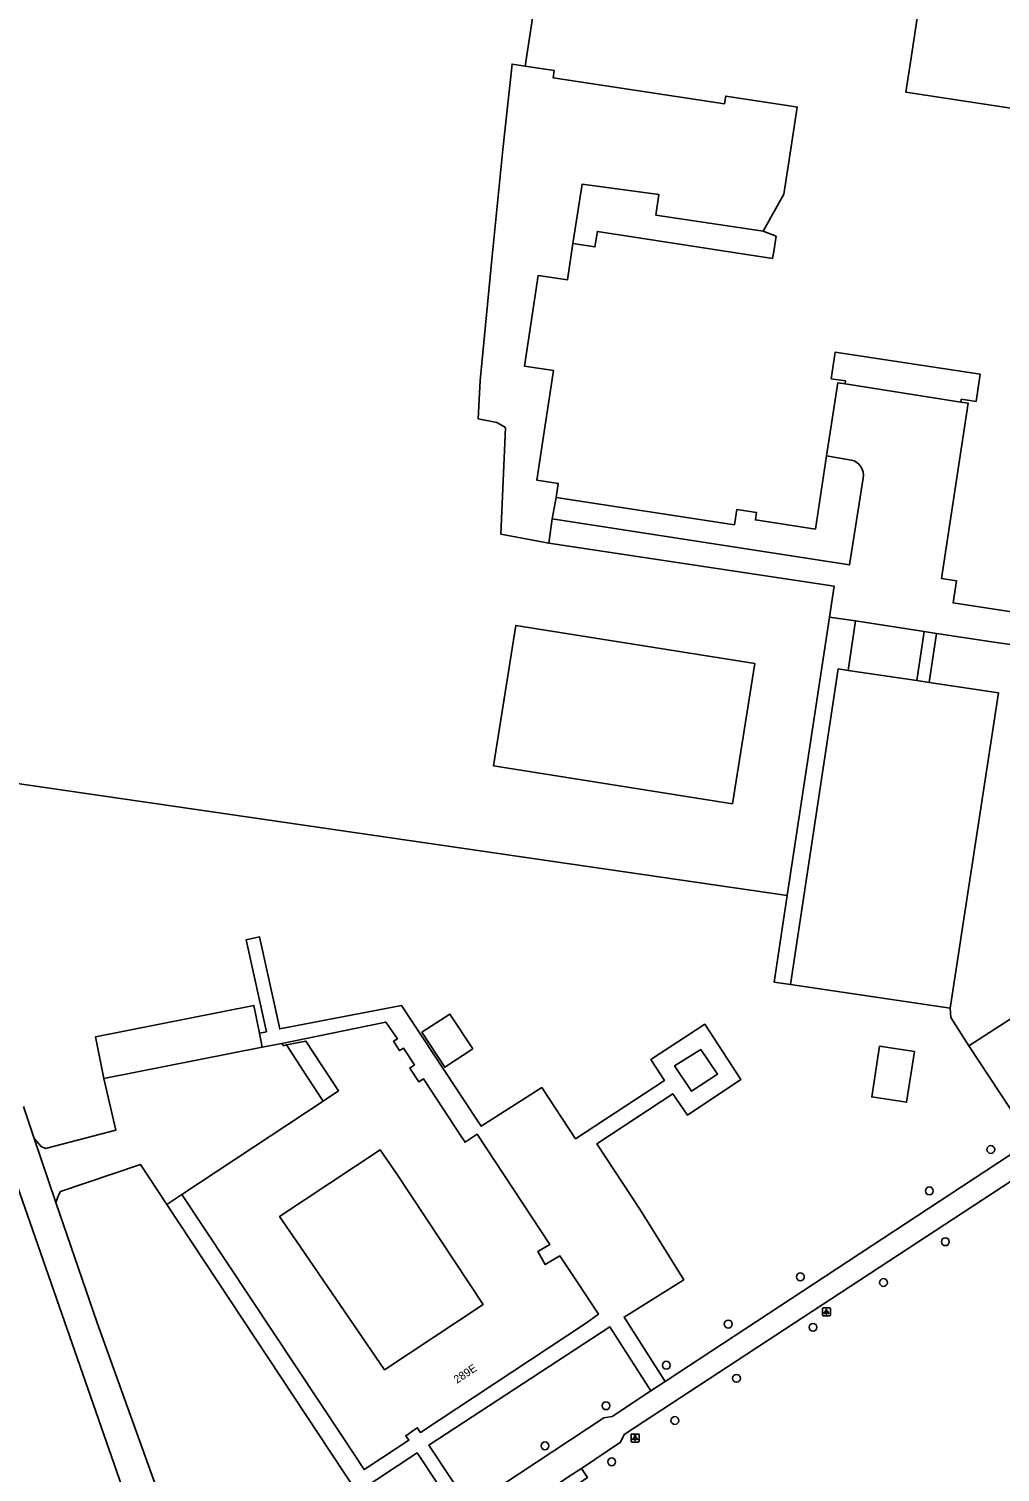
# Model space of a CAD drawing. Extents: x 161486 to 162249, y 379484 to 380829.
# Drawn here: x 161957.6 to 162079, y 380062.8 to 380243.2 of the extents above; entities that cross this region are included whole.
import ezdxf

# ---------------------------------------------------------------- set-up
doc = ezdxf.new("R2010")
doc.units = 0
for name, color, linetype in [('IMGEO_Boom', 7, 'Continuous'), ('IMGEO_Gemengd_bos', 7, 'Continuous'), ('IMGEO_Grasland_agrarisch', 7, 'Continuous'), ('IMGEO_Groenvoorziening', 7, 'Continuous'), ('IMGEO_Lichtpunt', 7, 'Continuous'), ('IMGEO_Loofbos', 7, 'Continuous'), ('IMGEO_Pand', 7, 'Continuous'), ('IMGEO_Pand_nummerreeks', 7, 'Continuous'), ('IMGEO_Pand_overbouw', 7, 'Continuous'), ('IMGEO_Parkeervlak_open', 7, 'Continuous'), ('IMGEO_Rijbaan_lokaal_gesloten', 7, 'Continuous'), ('IMGEO_Rijbaan_lokaal_open', 7, 'Continuous'), ('IMGEO_Voetpad_open', 7, 'Continuous')]:
    doc.layers.add(name, color=color, linetype=linetype)

msp = doc.modelspace()

# ---------------------------------------------------------------- linework, layer by layer
at = {"layer": 'IMGEO_Boom'}
for centre in [(162077.87, 380103.15), (162070.18, 380097.98), (162072.19, 380091.63), (162054.07, 380087.25), (162064.45, 380086.53), (162045.05, 380081.34), (162055.64, 380080.94), (162037.31, 380076.2), (162046.08, 380074.56), (162029.77, 380071.14), (162038.38, 380069.29), (162022.14, 380066.14), (162030.48, 380064.14)]:
    msp.add_circle(centre, 0.489, dxfattribs=at)
at = {"layer": 'IMGEO_Gemengd_bos'}
msp.add_lwpolyline([(162049.41, 380217.89), (162036.01, 380219.89), (162036.36, 380222.46), (162026.81, 380223.77), (162025.63, 380216.32)], dxfattribs=at)
at = {"layer": 'IMGEO_Grasland_agrarisch'}
for points in [[(162022.63, 380178.9), (162016.64, 380180.04), (162017.19, 380193.34), (162016.14, 380193.96), (162013.79, 380194.44), (162014.04, 380199.22), (162015.52, 380214.34), (162016.87, 380228.09), (162018.04, 380238.75), (162019.68, 380238.5)], [(162052.43, 380134.89), (161937.55, 380151.57)]]:
    msp.add_lwpolyline(points, dxfattribs=at)
at = {"layer": 'IMGEO_Groenvoorziening'}
for points in [[(162023.53, 380184.61), (162023.06, 380181.92)], [(162075.14, 380116.12), (162082.94, 380104.25)]]:
    msp.add_lwpolyline(points, dxfattribs=at)
at = {"layer": 'IMGEO_Lichtpunt'}
for p, q in [((162056.82, 380083.27), (162056.82, 380082.47)), ((162056.82, 380083.27), (162056.82, 380082.47)), ((162057.73, 380083.37), (162056.92, 380083.37)), ((162057.73, 380083.37), (162056.92, 380083.37)), ((162056.92, 380082.37), (162057.73, 380082.37)), ((162056.92, 380082.37), (162057.73, 380082.37)), ((162057.82, 380082.47), (162057.82, 380083.27)), ((162057.82, 380082.47), (162057.82, 380083.27)), ((162032.91, 380067.52), (162032.91, 380066.71)), ((162032.91, 380067.52), (162032.91, 380066.71)), ((162033.81, 380067.61), (162033, 380067.61)), ((162033.81, 380067.61), (162033, 380067.61)), ((162033.9, 380066.71), (162033.9, 380067.52)), ((162033.9, 380066.71), (162033.9, 380067.52)), ((162033, 380066.61), (162033.81, 380066.61)), ((162033, 380066.61), (162033.81, 380066.61))]:
    msp.add_line(p, q, dxfattribs=at)
for points in [[(162057.2, 380082.94), (162057.24, 380082.91), (162057.05, 380082.65), (162057.01, 380082.67), (162057.2, 380082.94)], [(162057.3, 380082.89), (162057.35, 380082.89), (162057.35, 380082.57), (162057.3, 380082.57), (162057.3, 380082.89)], [(162057.41, 380082.91), (162057.45, 380082.94), (162057.64, 380082.67), (162057.6, 380082.65), (162057.41, 380082.91)], [(162033.28, 380067.18), (162033.32, 380067.15), (162033.13, 380066.89), (162033.09, 380066.92), (162033.28, 380067.18)], [(162033.38, 380067.13), (162033.43, 380067.13), (162033.43, 380066.81), (162033.38, 380066.81), (162033.38, 380067.13)], [(162033.49, 380067.15), (162033.53, 380067.18), (162033.72, 380066.92), (162033.68, 380066.89), (162033.49, 380067.15)]]:
    msp.add_lwpolyline(points, dxfattribs=at)
for centre in [(162057.32, 380083.07), (162033.41, 380067.31)]:
    msp.add_circle(centre, 0.0994, dxfattribs=at)
for centre, start, end in [((162056.92, 380083.27), 90, 180), ((162056.92, 380083.27), 90, 180), ((162056.92, 380082.47), 180, 270), ((162056.92, 380082.47), 180, 270), ((162057.73, 380083.27), 0, 90), ((162057.73, 380083.27), 0, 90), ((162057.73, 380082.47), 270, 0), ((162057.73, 380082.47), 270, 360), ((162033, 380067.52), 90, 180), ((162033, 380067.52), 90, 180), ((162033.81, 380067.52), 0, 90), ((162033.81, 380067.52), 0, 90), ((162033, 380066.71), 180, 270), ((162033, 380066.71), 180, 270), ((162033.81, 380066.71), 270, 0), ((162033.81, 380066.71), 270, 360)]:
    msp.add_arc(centre, 0.0946, start, end, dxfattribs=at)
at = {"layer": 'IMGEO_Loofbos'}
for points in [[(162084.16, 380121.94), (162075.14, 380116.12)], [(162072.77, 380120.82), (162072.87, 380119.66), (162075.14, 380116.12)]]:
    msp.add_lwpolyline(points, dxfattribs=at)
at = {"layer": 'IMGEO_Pand'}
for points in [[(162019.68, 380238.5), (162021.43, 380250), (162024.98, 380273.48), (162028.62, 380272.92), (162028.77, 380273.91), (162073.2, 380267.11)], [(162068.87, 380245.86), (162067.82, 380238.99), (162067.25, 380235.24), (162085.28, 380232.48), (162085.8, 380235.88), (162083.98, 380236.16), (162084.04, 380236.52), (162085.14, 380236.36), (162087.2, 380250)], [(162019.68, 380238.5), (162023.29, 380237.95), (162023.15, 380237.05), (162044.58, 380233.77), (162044.73, 380234.75), (162053.49, 380233.41), (162053.67, 380233.38), (162052.57, 380226.24), (162052, 380222.48), (162049.41, 380217.89)], [(162049.41, 380217.89), (162051.02, 380217.25), (162050.73, 380215.34), (162050.6, 380214.48), (162028.69, 380217.84), (162028.39, 380215.9), (162025.63, 380216.32)], [(162025.63, 380216.32), (162024.94, 380211.79), (162021.31, 380212.35), (162019.58, 380201.02), (162023.21, 380200.46), (162021.87, 380191.72), (162021.11, 380186.78), (162023.8, 380186.37), (162023.53, 380184.61)], [(162104.86, 380169.44), (162103.08, 380169.71), (162102.66, 380166.92), (162073.16, 380171.43), (162073.58, 380174.21), (162071.7, 380174.49), (162075.05, 380196.39), (162074.11, 380196.53), (162074.17, 380196.88), (162076.03, 380196.6), (162076.55, 380200), (162058.43, 380202.77), (162057.92, 380199.44), (162059.72, 380199.16), (162059.66, 380198.79), (162058.74, 380198.93), (162057.34, 380189.79)], [(162057.34, 380189.79), (162055.94, 380180.66), (162048.44, 380181.8), (162048.58, 380182.74), (162046.12, 380183.12), (162045.82, 380181.2), (162023.53, 380184.61)], [(162048.37, 380163.87), (162045.58, 380146.34), (162015.7, 380151.09), (162018.49, 380168.62), (162048.37, 380163.87)], [(162013.13, 380115.72), (162009.62, 380113.42), (162006.77, 380117.79), (162010.27, 380120.08), (162013.13, 380115.72)], [(161976.77, 380097.51), (161996.79, 380067.33), (161999.55, 380063.16), (162000, 380063.46), (162005.11, 380066.84), (162004.73, 380067.39), (162006.17, 380068.4), (162006.58, 380067.81), (162027.19, 380081.42), (162028.83, 380082.57), (162026.07, 380086.74), (162024.01, 380089.85), (162022.18, 380088.78), (162021.23, 380090.39), (162022.76, 380091.3), (162013.67, 380105.05), (162012.15, 380104.06), (162011.72, 380104.72), (162006.97, 380111.97), (162006.39, 380111.59), (162005.25, 380113.33), (162005.83, 380113.71), (162004.45, 380115.83), (162003.96, 380115.52), (162003.21, 380116.67), (162003.7, 380116.99), (162002.23, 380119.06), (162000, 380118.61), (161989.26, 380116.41)], [(161989.26, 380116.41), (161989.46, 380116.11), (161989.83, 380116.23)], [(161989.83, 380116.23), (161992.27, 380116.69), (161996.34, 380110.5), (161994.41, 380109.2)], [(162063.97, 380116.06), (162068.33, 380115.38), (162067.35, 380109.05), (162062.98, 380109.73), (162063.97, 380116.06)], [(161994.41, 380109.2), (161976.77, 380097.51)], [(161991.08, 380091.69), (162002.09, 380075.62), (162014.42, 380083.8), (162003.66, 380100.03), (162001.53, 380103.1), (161988.97, 380094.77), (161991.08, 380091.69)]]:
    msp.add_lwpolyline(points, dxfattribs=at)
at = {"layer": 'IMGEO_Pand_overbouw'}
msp.add_lwpolyline([(162058.43, 380202.77), (162057.92, 380199.44), (162059.72, 380199.16), (162059.66, 380198.79), (162074.11, 380196.53), (162074.17, 380196.88), (162076.03, 380196.6), (162076.55, 380200)], close=True, dxfattribs=at)
at = {"layer": 'IMGEO_Parkeervlak_open'}
for points in [[(162060.03, 380163), (162068.63, 380161.73)], [(162070.16, 380161.5), (162078.83, 380160.21), (162072.77, 380120.82)], [(162072.77, 380120.82), (162052.82, 380123.77)], [(161967.01, 380112.03), (161965.98, 380117.24), (161985.76, 380121.15), (161986.44, 380117.7)]]:
    msp.add_lwpolyline(points, dxfattribs=at)
at = {"layer": 'IMGEO_Rijbaan_lokaal_gesloten'}
for points in [[(161953.18, 380107.14), (161971.6, 380054.37)], [(161956.95, 380108.52), (161958.31, 380104.51)], [(161961.02, 380096.55), (161958.31, 380104.51)], [(161978.1, 380048.4), (161966.15, 380081.48), (161961.02, 380096.55)]]:
    msp.add_lwpolyline(points, dxfattribs=at)
at = {"layer": 'IMGEO_Rijbaan_lokaal_open'}
for points in [[(162057.34, 380189.79), (162060.43, 380189.29)], [(162061.91, 380187.02), (162060.22, 380176.19), (162023.06, 380181.92)], [(162023.06, 380181.92), (162022.63, 380178.9)], [(162022.63, 380178.9), (162058.27, 380173.54), (162057.69, 380169.67)], [(162057.69, 380169.67), (162060.94, 380169.18)], [(162060.94, 380169.18), (162069.54, 380167.86)], [(162069.54, 380167.86), (162071.07, 380167.63)], [(162071.07, 380167.63), (162078.83, 380166.44), (162081.62, 380166.06)], [(162026.7, 380063.32), (162031.6, 380066.58), (162032.06, 380067.54), (162144.07, 380140.86), (162145.37, 380141.37)], [(161986.79, 380115.93), (161967.01, 380112.03)], [(161986.79, 380115.93), (161989.26, 380116.41)], [(161994.41, 380109.2), (161992.42, 380112.23), (161989.83, 380116.23)], [(161958.31, 380104.51), (161959.15, 380103.54), (161959.7, 380103.28), (161968.5, 380105.55), (161967.01, 380112.03)], [(162082.94, 380104.25), (162037.16, 380074.16)], [(161974.89, 380096.27), (161971.57, 380101.29), (161961.59, 380097.89), (161961.32, 380097.46), (161961.02, 380096.55)], [(161976.77, 380097.51), (161974.89, 380096.27)], [(162035.39, 380073), (162030.53, 380069.81), (162029.48, 380069.64), (162012.7, 380058.55)], [(162037.16, 380074.16), (162035.39, 380073)], [(162017.99, 380057.53), (162022.87, 380060.77), (162025.27, 380062.37), (162026.7, 380063.32)], [(162026, 380061.19), (162027.47, 380062.18), (162026.7, 380063.32)]]:
    msp.add_lwpolyline(points, dxfattribs=at)
msp.add_arc((162060, 380187.39), 1.95, 349.2026, 76.9644, dxfattribs=at)
at = {"layer": 'IMGEO_Voetpad_open'}
for points in [[(162052.43, 380134.89), (162057.69, 380169.67)], [(162060.03, 380163), (162060.94, 380169.18)], [(162068.63, 380161.73), (162069.54, 380167.86)], [(162071.07, 380167.63), (162070.16, 380161.5)], [(162052.82, 380123.77), (162058.77, 380163.19), (162060.03, 380163)], [(162068.63, 380161.73), (162070.16, 380161.5)], [(162052.82, 380123.77), (162050.8, 380124.07), (162052.43, 380134.89)], [(161986.44, 380117.7), (161987.33, 380117.87), (161984.8, 380129.36), (161986.46, 380129.72), (161988.98, 380118.21), (162004.19, 380121.15), (162013.57, 380106.95), (162014.17, 380106.05), (162021.77, 380110.88), (162025.97, 380104.49), (162037.08, 380111.79), (162035.38, 380114.38), (162042.12, 380118.8), (162046.64, 380111.91), (162039.94, 380107.45), (162038.12, 380110.11), (162028.61, 380103.87), (162033.99, 380095.68), (162039.49, 380086.89), (162032.04, 380082.21), (162037.16, 380074.16)], [(161986.44, 380117.7), (161986.79, 380115.93)], [(162041.61, 380115.66), (162043.7, 380112.55), (162040.46, 380110.42), (162038.34, 380113.6), (162041.61, 380115.66)], [(161974.89, 380096.27), (161998.66, 380060.29), (162006.16, 380065.24), (162011.23, 380057.58)], [(162035.39, 380073), (162030.24, 380081), (162007.63, 380066.21), (162012.7, 380058.55)]]:
    msp.add_lwpolyline(points, dxfattribs=at)

# ---------------------------------------------------------------- texts
at = {"layer": 'IMGEO_Pand_nummerreeks'}
msp.add_text('289E', height=1, rotation=33.5352, dxfattribs=at).set_placement((162011.14, 380073.87))

doc.saveas('drawing.dxf')
